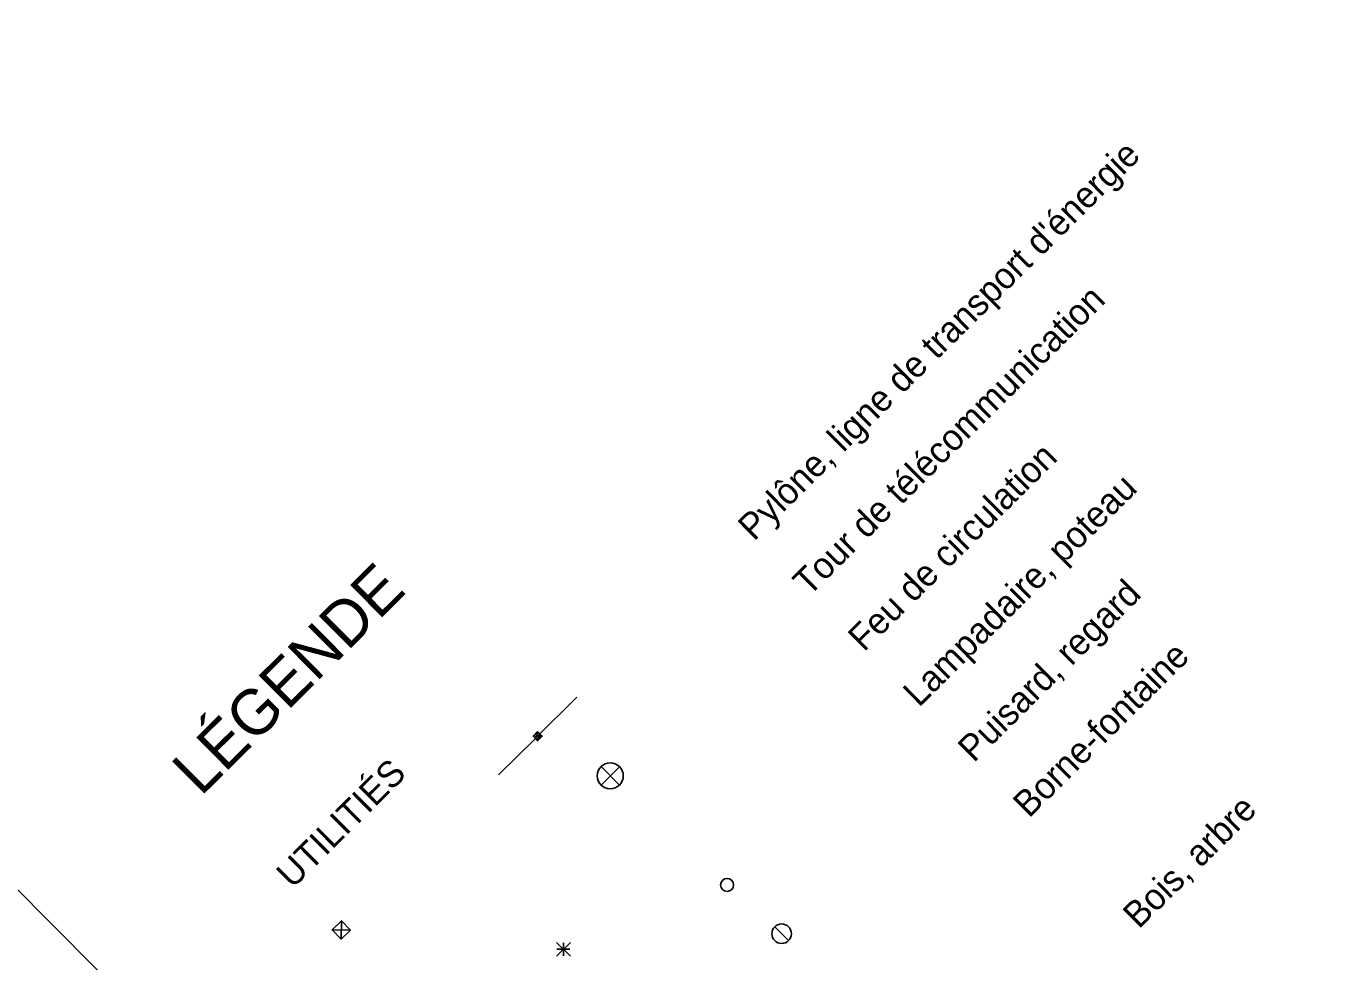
# Model space of a CAD drawing. Extents: x 381879 to 384696, y 5564785 to 5567594.
# Drawn here: x 383952.8 to 384155, y 5566686.3 to 5566830.1 of the extents above; entities that cross this region are included whole.
import ezdxf

# ---------------------------------------------------------------- set-up
doc = ezdxf.new("R2010")
doc.units = 0
for name, color, linetype in [('Niveau 21', 7, 'Continuous'), ('Niveau 34', 7, 'Continuous'), ('Niveau 36', 7, 'Continuous'), ('Niveau 60', 7, 'Continuous'), ('Niveau 63', 7, 'Continuous')]:
    doc.layers.add(name, color=color, linetype=linetype)

msp = doc.modelspace()

# ---------------------------------------------------------------- linework, layer by layer
at = {"layer": 'Niveau 21'}
for p, q in [((384034.31, 5566687.17), (384036.43, 5566689.29)), ((384034.31, 5566689.29), (384036.43, 5566687.17)), ((384036.37, 5566688.24), (384034.37, 5566688.22)), ((384035.37, 5566687.21), (384035.37, 5566689.22))]:
    msp.add_line(p, q, dxfattribs=at)
at = {"layer": 'Niveau 34'}
for p, q in [((384043.98, 5566716.29), (384041.14, 5566713.47)), ((384041.15, 5566716.3), (384043.97, 5566713.46))]:
    msp.add_line(p, q, dxfattribs=at)
msp.add_circle((384042.56, 5566714.89), 2, dxfattribs=at)
at = {"layer": 'Niveau 36'}
for p, q in [((384036.72, 5566726.27), (384031.76, 5566721.35)), ((384037.41, 5566726.96), (384036.72, 5566726.27)), ((384031.05, 5566720.64), (384025.38, 5566715.02)), ((384001.21, 5566689.78), (384001.23, 5566692.6)), ((384069.96, 5566689.55), (384067.84, 5566691.67)), ((384002.63, 5566691.18), (383999.81, 5566691.2))]:
    msp.add_line(p, q, dxfattribs=at)
for points in [[(384031.4, 5566721.7), (384032.11, 5566720.99), (384031.4, 5566720.29), (384030.69, 5566721)], [(384002.63, 5566691.18), (384001.21, 5566689.78), (383999.81, 5566691.2), (384001.23, 5566692.6)]]:
    msp.add_lwpolyline(points, close=True, dxfattribs=at)
msp.add_lwpolyline([(384031.95, 5566721.02), (384031.41, 5566720.45), (384031.28, 5566720.58), (384031.8, 5566721.14), (384031.67, 5566721.28), (384031.12, 5566720.75), (384031, 5566720.88), (384031.53, 5566721.42), (384031.41, 5566721.54), (384030.88, 5566721.03)], dxfattribs=at)
for centre, radius in [((384060.52, 5566698.11), 1), ((384068.89, 5566690.61), 1.5)]:
    msp.add_circle(centre, radius, dxfattribs=at)
at = {"layer": 'Niveau 60'}
msp.add_lwpolyline([(383794.43, 5567565.69), (383439.46, 5567213.56), (384312.69, 5566333.28), (384667.66, 5566685.41)], close=True, dxfattribs=at)

# ---------------------------------------------------------------- texts
at = {"layer": 'Niveau 63'}
for s, height, p in [("Pylône, ligne de transport d'énergie", 4, (384064.64, 5566750.87)), ('Tour de télécommunication', 4, (384073.09, 5566742.36)), ('Feu de circulation', 4, (384081.54, 5566733.83)), ('Lampadaire, poteau', 4, (384090, 5566725.31)), ('LÉGENDE', 7, (383979.63, 5566711.61)), ('Puisard, regard', 4, (384098.44, 5566716.8)), ('Borne-fontaine', 4, (384106.9, 5566708.27)), ('UTILITIÉS', 4, (383993.71, 5566697.42)), ('Bois, arbre', 4, (384123.8, 5566691.23))]:
    msp.add_text(s, height=height, rotation=44.7717, dxfattribs=at).set_placement(p)

doc.saveas('drawing.dxf')
